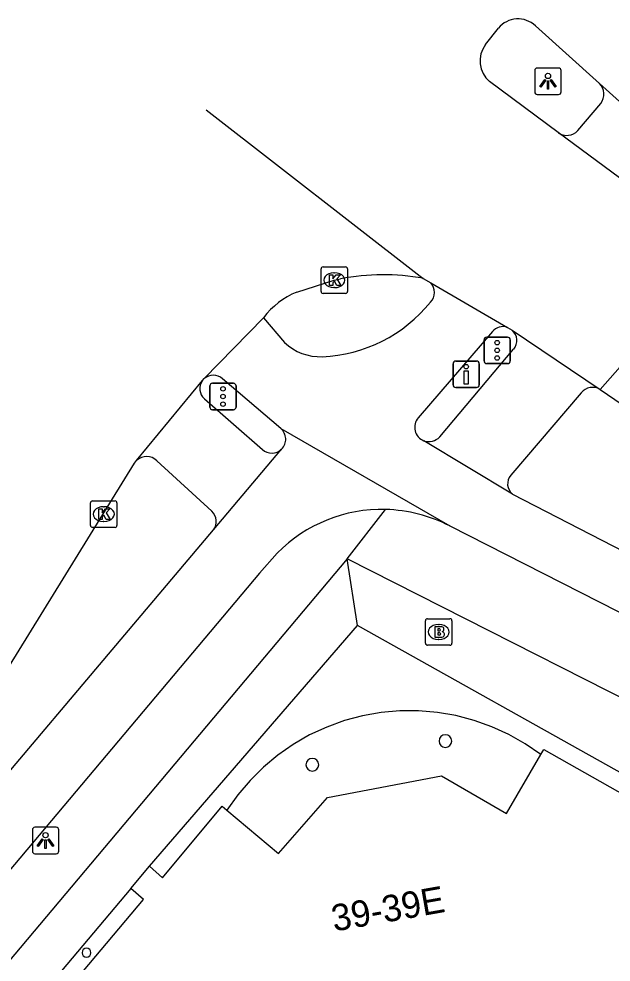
# Model space of a CAD drawing. Extents: x 160356 to 161355, y 381727 to 382845.
# Drawn here: x 160920.14 to 160942.52, y 382808.95 to 382844.6 of the extents above; entities that cross this region are included whole.
import ezdxf

# ---------------------------------------------------------------- set-up
doc = ezdxf.new("R2010")
doc.units = 0
for name, color, linetype in [('IMGEO_Brandkraan', 7, 'Continuous'), ('IMGEO_Drukknoppaal', 7, 'Continuous'), ('IMGEO_Fietspad_gesloten', 7, 'Continuous'), ('IMGEO_Kolk', 7, 'Continuous'), ('IMGEO_Lichtpunt', 7, 'Continuous'), ('IMGEO_Pand', 7, 'Continuous'), ('IMGEO_Pand_nummerreeks', 7, 'Continuous'), ('IMGEO_Pand_overbouw', 7, 'Continuous'), ('IMGEO_Rijbaan_lokaal_gesloten', 7, 'Continuous'), ('IMGEO_Verkeersregelinstallatiepaal', 7, 'Continuous'), ('IMGEO_Voetpad_gesloten', 7, 'Continuous'), ('IMGEO_Voetpad_open', 7, 'Continuous')]:
    doc.layers.add(name, color=color, linetype=linetype)

msp = doc.modelspace()

# ---------------------------------------------------------------- linework, layer by layer
at = {"layer": 'IMGEO_Brandkraan'}
for p, q in [((160935.505, 382821.005), (160935.505, 382821.857)), ((160935.58, 382821.931), (160936.432, 382821.931)), ((160935.993, 382821.711), (160936.018, 382821.711)), ((160936.506, 382821.857), (160936.506, 382821.005)), ((160936.432, 382820.931), (160935.58, 382820.931)), ((160936.016, 382821.151), (160935.991, 382821.151))]:
    msp.add_line(p, q, dxfattribs=at)
for points in [[(160935.505, 382821.005), (160935.505, 382821.857)], [(160935.58, 382821.931), (160936.432, 382821.931)], [(160935.853, 382821.631), (160935.853, 382821.231), (160936.066, 382821.231)], [(160936.084, 382821.631), (160935.853, 382821.631)], [(160936.506, 382821.857), (160936.506, 382821.005)], [(160936.032, 382821.55), (160935.978, 382821.55), (160935.978, 382821.474)], [(160935.978, 382821.474), (160936.031, 382821.474)], [(160936.04, 382821.398), (160935.978, 382821.398), (160935.978, 382821.317)], [(160935.978, 382821.317), (160936.04, 382821.317)], [(160936.432, 382820.931), (160935.58, 382820.931)]]:
    msp.add_lwpolyline(points, dxfattribs=at)
for centre, radius, start, end in [((160935.582, 382821.855), 0.0765, 91.552, 178.448), ((160935.582, 382821.855), 0.0765, 91.552, 178.448), ((160936.088, 382821.486), 0.145, 59.4692, 91.5367), ((160936.113, 382821.533), 0.0922, 285.5137, 58.1501), ((160936.43, 382821.855), 0.0765, 1.552, 88.448), ((160936.43, 382821.855), 0.0765, 1.552, 88.448), ((160936.033, 382821.512), 0.0379, 267.8285, 90.9355), ((160936.041, 382821.357), 0.0404, 269.8759, 90.5077), ((160936.072, 382821.482), 0.251, 268.6676, 293.5347), ((160936.118, 382821.341), 0.105, 301.3115, 78.989), ((160935.582, 382821.007), 0.0765, 181.552, 268.448), ((160935.582, 382821.007), 0.0765, 181.552, 268.448), ((160936.43, 382821.007), 0.0765, 271.552, 358.448), ((160936.43, 382821.007), 0.0765, 271.552, 358.448)]:
    msp.add_arc(centre, radius, start, end, dxfattribs=at)
for centre, major_axis, ratio, start_param, end_param in [((160935.992, 382821.431), (-0.387, 0.002), 0.722429, 4.712389, 7.853982), ((160936.017, 382821.431), (-0.39, 0.002), 0.717154, 1.570796, 4.712389)]:
    msp.add_ellipse(centre, major_axis=major_axis, ratio=ratio, start_param=start_param, end_param=end_param, dxfattribs=at)
at = {"layer": 'IMGEO_Drukknoppaal'}
for p, q in [((160936.547, 382830.77), (160936.547, 382831.57)), ((160936.547, 382831.57), (160936.547, 382830.77)), ((160936.647, 382831.67), (160937.437, 382831.67)), ((160937.437, 382831.67), (160936.647, 382831.67)), ((160937.537, 382831.57), (160937.537, 382830.77)), ((160937.537, 382830.77), (160937.537, 382831.57)), ((160937.437, 382830.67), (160936.647, 382830.67)), ((160936.647, 382830.67), (160937.437, 382830.67))]:
    msp.add_line(p, q, dxfattribs=at)
msp.add_lwpolyline([(160937.117, 382831.295), (160937.117, 382830.795), (160936.967, 382830.795), (160936.967, 382831.295), (160937.117, 382831.295)], dxfattribs=at)
msp.add_circle((160937.042, 382831.46), 0.085, dxfattribs=at)
for centre, start, end in [((160936.647, 382831.57), 90, 180), ((160936.647, 382831.57), 90, 180), ((160937.437, 382831.57), 0, 90), ((160937.437, 382831.57), 360, 90), ((160936.647, 382830.77), 180, 270), ((160936.647, 382830.77), 180, 270), ((160937.437, 382830.77), 270, 0), ((160937.437, 382830.77), 270, 0)]:
    msp.add_arc(centre, 0.1, start, end, dxfattribs=at)
at = {"layer": 'IMGEO_Fietspad_gesloten'}
for points in [[(160941.266, 382840.384), (160942.128, 382841.405)], [(160929.386, 382833.31), (160930.178, 382832.373)], [(160938.036, 382832.787), (160935.234, 382829.523)], [(160930.034, 382829.122), (160927.833, 382831.002)], [(160930.034, 382829.122), (160936.421, 382825.439)], [(160938.789, 382826.639), (160935.445, 382828.66)], [(160927.492, 382825.288), (160930.069, 382828.341)], [(160938.789, 382826.639), (160967.021, 382812.105)], [(160915.38, 382810.951), (160927.492, 382825.288)], [(160936.421, 382825.439), (160966.056, 382810.361)], [(160929.904, 382824.414), (160929.236, 382823.655), (160917.629, 382809.872), (160917.295, 382809.465)]]:
    msp.add_lwpolyline(points, dxfattribs=at)
for centre, radius, start, end in [((160941.662, 382841.759), 0.585, 322.7936, 44.1247), ((160940.847, 382840.771), 0.571, 235.1628, 317.2474), ((160935.306, 382834.27), 0.538, 315.8466, 41.8119), ((160931.356, 382837.414), 5.585, 272.5603, 320.9393), ((160938.434, 382832.45), 0.522, 70.9215, 139.742), ((160931.526, 382833.788), 1.954, 226.3765, 272.3091), ((160927.487, 382830.625), 0.512, 47.3972, 131.7688), ((160935.639, 382829.165), 0.541, 138.5387, 248.9394), ((160929.699, 382828.716), 0.527, 314.6576, 50.4743), ((160933.86, 382820.492), 5.571, 88.5706, 135.2491), ((160933.862, 382820.501), 5.561, 62.6046, 88.5893)]:
    msp.add_arc(centre, radius, start, end, dxfattribs=at)
at = {"layer": 'IMGEO_Kolk'}
for p, q in [((160931.559, 382834.301), (160931.559, 382835.153)), ((160931.634, 382835.227), (160932.486, 382835.227)), ((160932.56, 382835.153), (160932.56, 382834.301)), ((160932.047, 382835.007), (160932.072, 382835.007)), ((160932.07, 382834.447), (160932.045, 382834.447)), ((160932.486, 382834.227), (160931.634, 382834.227)), ((160922.845, 382825.46), (160922.845, 382826.312)), ((160922.92, 382826.386), (160923.772, 382826.386)), ((160923.846, 382826.312), (160923.846, 382825.46)), ((160923.333, 382826.166), (160923.358, 382826.166)), ((160923.356, 382825.606), (160923.331, 382825.606)), ((160923.772, 382825.386), (160922.92, 382825.386))]:
    msp.add_line(p, q, dxfattribs=at)
for points in [[(160931.559, 382834.301), (160931.559, 382835.153)], [(160931.634, 382835.227), (160932.486, 382835.227)], [(160932.56, 382835.153), (160932.56, 382834.301)], [(160931.88, 382834.927), (160932.003, 382834.927), (160932.003, 382834.776), (160932.133, 382834.927), (160932.297, 382834.927), (160932.151, 382834.776), (160932.304, 382834.527), (160932.152, 382834.527), (160932.067, 382834.691), (160932.003, 382834.624), (160932.003, 382834.527), (160931.88, 382834.527), (160931.88, 382834.927)], [(160932.486, 382834.227), (160931.634, 382834.227)], [(160922.845, 382825.46), (160922.845, 382826.312)], [(160922.92, 382826.386), (160923.772, 382826.386)], [(160923.846, 382826.312), (160923.846, 382825.46)], [(160923.166, 382826.086), (160923.289, 382826.086), (160923.289, 382825.935), (160923.419, 382826.086), (160923.583, 382826.086), (160923.437, 382825.935), (160923.59, 382825.686), (160923.438, 382825.686), (160923.353, 382825.85), (160923.289, 382825.783), (160923.289, 382825.686), (160923.166, 382825.686), (160923.166, 382826.086)], [(160923.772, 382825.386), (160922.92, 382825.386)]]:
    msp.add_lwpolyline(points, dxfattribs=at)
for centre, start, end in [((160931.636, 382835.151), 91.552, 178.448), ((160931.636, 382835.151), 91.552, 178.448), ((160932.484, 382835.151), 1.552, 88.448), ((160932.484, 382835.151), 1.552, 88.448), ((160931.636, 382834.303), 181.552, 268.448), ((160931.636, 382834.303), 181.552, 268.448), ((160932.484, 382834.303), 271.552, 358.448), ((160932.484, 382834.303), 271.552, 358.448), ((160922.922, 382826.31), 91.552, 178.448), ((160922.922, 382826.31), 91.552, 178.448), ((160923.77, 382826.31), 1.552, 88.448), ((160923.77, 382826.31), 1.552, 88.448), ((160922.922, 382825.462), 181.552, 268.448), ((160922.922, 382825.462), 181.552, 268.448), ((160923.77, 382825.462), 271.552, 358.448), ((160923.77, 382825.462), 271.552, 358.448)]:
    msp.add_arc(centre, 0.0765, start, end, dxfattribs=at)
for centre, major_axis, ratio, start_param, end_param in [((160932.046, 382834.727), (-0.387, 0.002), 0.722429, 4.712389, 7.853982), ((160932.071, 382834.727), (-0.39, 0.002), 0.717154, 1.570796, 4.712389), ((160923.332, 382825.886), (-0.387, 0.002), 0.722429, 4.712389, 7.853982), ((160923.357, 382825.886), (-0.39, 0.002), 0.717154, 1.570796, 4.712389)]:
    msp.add_ellipse(centre, major_axis=major_axis, ratio=ratio, start_param=start_param, end_param=end_param, dxfattribs=at)
at = {"layer": 'IMGEO_Lichtpunt'}
for p, q in [((160939.636, 382842.649), (160939.636, 382841.842)), ((160939.636, 382842.649), (160939.636, 382841.842)), ((160940.538, 382842.744), (160939.73, 382842.744)), ((160940.538, 382842.744), (160939.73, 382842.744)), ((160940.632, 382841.842), (160940.632, 382842.649)), ((160940.632, 382841.842), (160940.632, 382842.649)), ((160939.73, 382841.748), (160940.538, 382841.748)), ((160939.73, 382841.748), (160940.538, 382841.748)), ((160920.649, 382813.953), (160920.649, 382813.146)), ((160920.649, 382813.953), (160920.649, 382813.146)), ((160921.551, 382814.048), (160920.743, 382814.048)), ((160921.551, 382814.048), (160920.743, 382814.048)), ((160921.645, 382813.146), (160921.645, 382813.953)), ((160921.645, 382813.146), (160921.645, 382813.953)), ((160920.743, 382813.052), (160921.551, 382813.052)), ((160920.743, 382813.052), (160921.551, 382813.052))]:
    msp.add_line(p, q, dxfattribs=at)
for points in [[(160940.01, 382842.313), (160940.049, 382842.285), (160939.861, 382842.023), (160939.823, 382842.05), (160940.01, 382842.313)], [(160940.112, 382842.265), (160940.159, 382842.265), (160940.159, 382841.943), (160940.112, 382841.943), (160940.112, 382842.265)], [(160940.222, 382842.285), (160940.26, 382842.312), (160940.447, 382842.05), (160940.408, 382842.022), (160940.222, 382842.285)], [(160921.023, 382813.617), (160921.062, 382813.589), (160920.874, 382813.327), (160920.836, 382813.354), (160921.023, 382813.617)], [(160921.125, 382813.569), (160921.172, 382813.569), (160921.172, 382813.247), (160921.125, 382813.247), (160921.125, 382813.569)], [(160921.235, 382813.589), (160921.273, 382813.616), (160921.46, 382813.354), (160921.421, 382813.326), (160921.235, 382813.589)]]:
    msp.add_lwpolyline(points, dxfattribs=at)
for centre in [(160940.135, 382842.447), (160921.148, 382813.751)]:
    msp.add_circle(centre, 0.0994, dxfattribs=at)
for centre, start, end in [((160939.73, 382842.649), 90, 180), ((160939.73, 382842.649), 90, 180), ((160940.538, 382842.649), 0, 90), ((160940.538, 382842.649), 0, 90), ((160939.73, 382841.842), 180, 270), ((160939.73, 382841.842), 180, 270), ((160940.538, 382841.842), 270, 0), ((160940.538, 382841.842), 270, 360), ((160920.743, 382813.953), 90, 180), ((160920.743, 382813.953), 90, 180), ((160921.551, 382813.953), 0, 90), ((160921.551, 382813.953), 0, 90), ((160920.743, 382813.146), 180, 270), ((160920.743, 382813.146), 180, 270), ((160921.551, 382813.146), 270, 0), ((160921.551, 382813.146), 270, 360)]:
    msp.add_arc(centre, 0.0946, start, end, dxfattribs=at)
at = {"layer": 'IMGEO_Pand'}
for points in [[(160925.082, 382812.582), (160925.573, 382812.142), (160927.828, 382814.848), (160928.004, 382814.7), (160929.952, 382813.056), (160931.802, 382815.181), (160936.105, 382815.992), (160938.563, 382814.568), (160939.862, 382816.794), (160939.977, 382816.992), (160943.047, 382815.25), (160943.376, 382815.827)], [(160912.862, 382797.035), (160913.243, 382797.851), (160912.91, 382798.147), (160913.616, 382798.977), (160914.105, 382798.563), (160924.851, 382811.314), (160924.367, 382811.736), (160925.082, 382812.582)]]:
    msp.add_lwpolyline(points, dxfattribs=at)
for centre, radius, start, end in [((160936.26, 382817.309), 0.24, 0, 180), ((160936.26, 382817.309), 0.24, 180, 0), ((160931.229, 382816.414), 0.24, 0, 180), ((160931.229, 382816.414), 0.24, 180, 0), ((160922.695, 382809.31), 0.17, 0, 180), ((160922.695, 382809.31), 0.17, 180, 0)]:
    msp.add_arc(centre, radius, start, end, dxfattribs=at)
at = {"layer": 'IMGEO_Pand_overbouw'}
for points in [[(160929.952, 382813.056), (160931.802, 382815.181), (160936.105, 382815.992), (160938.563, 382814.568), (160939.862, 382816.794), (160939.277, 382817.198), (160938.659, 382817.55), (160938.013, 382817.847), (160937.344, 382818.088), (160936.656, 382818.269), (160935.956, 382818.391), (160935.247, 382818.451), (160934.536, 382818.45), (160933.828, 382818.387), (160933.128, 382818.264), (160932.441, 382818.08), (160931.772, 382817.837), (160931.127, 382817.538), (160930.51, 382817.184), (160929.927, 382816.778), (160929.38, 382816.323), (160928.875, 382815.822), (160928.415, 382815.28), (160928.004, 382814.7)], [(160924.851, 382811.314), (160924.367, 382811.736), (160913.616, 382798.977), (160914.105, 382798.563)]]:
    msp.add_lwpolyline(points, close=True, dxfattribs=at)
at = {"layer": 'IMGEO_Rijbaan_lokaal_gesloten'}
for points in [[(160937.778, 382843.633), (160938.267, 382844.253)], [(160939.658, 382844.344), (160942.082, 382842.166)], [(160940.521, 382840.303), (160937.93, 382842.239)], [(160942.082, 382842.166), (160944.735, 382839.773)], [(160927.223, 382841.17), (160935.419, 382834.797)], [(160943.413, 382838.162), (160940.521, 382840.303)], [(160942.11, 382830.597), (160946.642, 382835.74)], [(160930.639, 382834.279), (160932.06, 382834.727), (160932.3, 382834.778)], [(160935.419, 382834.797), (160935.707, 382834.629)], [(160935.707, 382834.629), (160938.605, 382832.943)], [(160927.146, 382831.007), (160929.386, 382833.31)], [(160938.605, 382832.943), (160938.779, 382832.841)], [(160938.779, 382832.841), (160942.11, 382830.597)], [(160924.589, 382827.911), (160927.077, 382830.931)], [(160927.077, 382830.931), (160927.146, 382831.007)], [(160942.11, 382830.597), (160972.386, 382809.944), (160988.091, 382799.594)], [(160914.48, 382811.567), (160924.51, 382827.815), (160924.589, 382827.911)]]:
    msp.add_lwpolyline(points, dxfattribs=at)
for centre, radius, start, end in [((160939.005, 382843.653), 0.951, 46.5955, 140.8905), ((160938.567, 382843.014), 1.003, 141.8845, 230.5613), ((160933.91, 382826.503), 8.431, 79.6888, 101.0093), ((160931.799, 382831.485), 3.025, 112.5395, 142.8932)]:
    msp.add_arc(centre, radius, start, end, dxfattribs=at)
at = {"layer": 'IMGEO_Verkeersregelinstallatiepaal'}
for p, q in [((160937.719, 382831.674), (160937.719, 382832.474)), ((160937.719, 382832.474), (160937.719, 382831.674)), ((160937.819, 382832.574), (160938.609, 382832.574)), ((160938.609, 382832.574), (160937.819, 382832.574)), ((160938.709, 382832.474), (160938.709, 382831.674)), ((160938.709, 382831.674), (160938.709, 382832.474)), ((160938.609, 382831.574), (160937.819, 382831.574)), ((160937.819, 382831.574), (160938.609, 382831.574)), ((160927.358, 382829.932), (160927.358, 382830.732)), ((160927.358, 382830.732), (160927.358, 382829.932)), ((160927.458, 382830.832), (160928.248, 382830.832)), ((160928.248, 382830.832), (160927.458, 382830.832)), ((160928.348, 382830.732), (160928.348, 382829.932)), ((160928.348, 382829.932), (160928.348, 382830.732)), ((160928.248, 382829.832), (160927.458, 382829.832)), ((160927.458, 382829.832), (160928.248, 382829.832))]:
    msp.add_line(p, q, dxfattribs=at)
for centre in [(160938.214, 382832.364), (160938.214, 382832.074), (160938.214, 382831.784), (160927.853, 382830.622), (160927.853, 382830.332), (160927.853, 382830.042)]:
    msp.add_circle(centre, 0.085, dxfattribs=at)
for centre, start, end in [((160937.819, 382832.474), 90, 180), ((160937.819, 382832.474), 90, 180), ((160938.609, 382832.474), 0, 90), ((160938.609, 382832.474), 360, 90), ((160937.819, 382831.674), 180, 270), ((160937.819, 382831.674), 180, 270), ((160938.609, 382831.674), 270, 0), ((160938.609, 382831.674), 270, 0), ((160927.458, 382830.732), 90, 180), ((160927.458, 382830.732), 90, 180), ((160928.248, 382830.732), 0, 90), ((160928.248, 382830.732), 360, 90), ((160927.458, 382829.932), 180, 270), ((160927.458, 382829.932), 180, 270), ((160928.248, 382829.932), 270, 0), ((160928.248, 382829.932), 270, 0)]:
    msp.add_arc(centre, 0.1, start, end, dxfattribs=at)
at = {"layer": 'IMGEO_Voetpad_gesloten'}
for points in [[(160936.043, 382828.804), (160938.838, 382832.115)], [(160927.151, 382830.243), (160929.342, 382828.329)], [(160941.389, 382830.47), (160938.727, 382827.356)], [(160927.426, 382825.993), (160925.357, 382827.897)]]:
    msp.add_lwpolyline(points, dxfattribs=at)
for centre, radius, start, end in [((160938.436, 382832.448), 0.522, 320.4184, 48.8737), ((160927.489, 382830.627), 0.512, 143.5864, 228.6917), ((160941.822, 382830.121), 0.556, 58.8082, 141.1715), ((160935.639, 382829.167), 0.543, 249.0153, 318.0631), ((160924.966, 382827.52), 0.543, 43.97, 133.9414), ((160929.699, 382828.715), 0.526, 227.1795, 314.7118), ((160939.121, 382827.029), 0.512, 140.3321, 229.5522), ((160927.066, 382825.604), 0.53, 323.4404, 47.2562)]:
    msp.add_arc(centre, radius, start, end, dxfattribs=at)
at = {"layer": 'IMGEO_Voetpad_open'}
for points in [[(160932.549, 382824.2), (160933.999, 382826.061)], [(160932.549, 382824.2), (160916.327, 382804.904), (160911.098, 382798.836), (160909.07, 382794.094)], [(160932.934, 382821.67), (160932.549, 382824.2)], [(160961.337, 382805.55), (160963.053, 382808.729), (160932.549, 382824.2)], [(160925.082, 382812.582), (160932.934, 382821.67)], [(160943.376, 382815.827), (160932.934, 382821.67)]]:
    msp.add_lwpolyline(points, dxfattribs=at)

# ---------------------------------------------------------------- texts
at = {"layer": 'IMGEO_Pand_nummerreeks'}
msp.add_text('39-39E', height=1, rotation=10.0367, dxfattribs=at).set_placement((160932.048, 382810.105))

doc.saveas('drawing.dxf')
